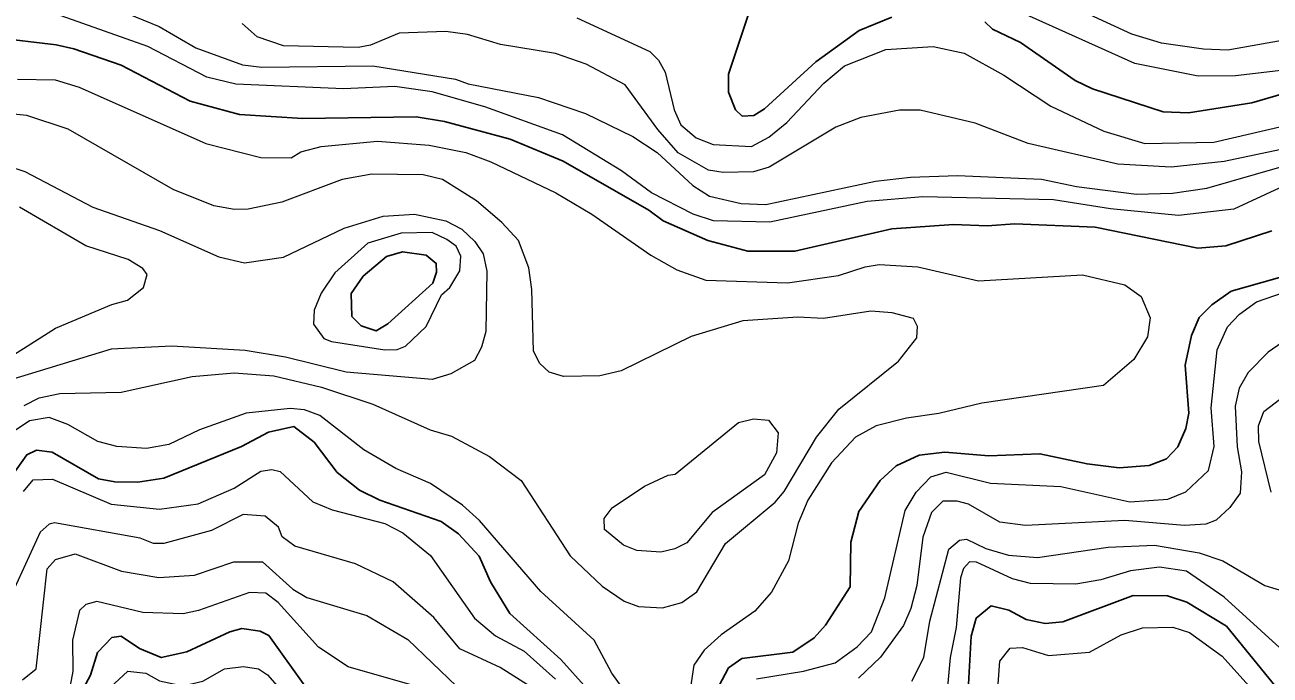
# Model space of a CAD drawing. Extents: x 673.3 to 698.5, y 6984.3 to 7012.3.
# Drawn here: x 682.878 to 684.245, y 6991.558 to 6992.271 of the extents above; entities that cross this region are included whole.
import ezdxf

# ---------------------------------------------------------------- set-up
doc = ezdxf.new("R2010")
doc.units = 0
doc.header["$LTSCALE"] = 0.032
doc.layers.add('1', color=7, linetype='Continuous', lineweight=25)
doc.layers.add('2', color=7, linetype='Continuous', lineweight=13)

msp = doc.modelspace()

# ---------------------------------------------------------------- linework, layer by layer
at = {"layer": '1'}
for points in [[(683.932, 6992.2748), (683.9405, 6992.2666), (683.9711, 6992.2521), (684.0314, 6992.2105), (684.0502, 6992.2011), (684.128, 6992.1761), (684.1558, 6992.1748), (684.2254, 6992.1859), (684.3623, 6992.2258), (684.4561, 6992.2654), (684.5058, 6992.2979)], [(683.6762, 6992.2943), (683.6506, 6992.2172), (683.6506, 6992.1974), (683.6583, 6992.1782), (683.6655, 6992.1713), (683.6783, 6992.1718), (683.6899, 6992.1794), (683.7466, 6992.2307), (683.7941, 6992.2651), (683.8298, 6992.2798)], [(684.2473, 6992.0454), (684.1969, 6992.0289), (684.1661, 6992.0264), (684.0531, 6992.0493), (683.9652, 6992.0532), (683.9346, 6992.0508), (683.8978, 6992.0523), (683.83, 6992.0476), (683.7235, 6992.023), (683.6717, 6992.023), (683.628, 6992.0348), (683.5787, 6992.0565), (683.563, 6992.068), (683.4689, 6992.122), (683.4108, 6992.1461), (683.3387, 6992.1653), (683.3075, 6992.1704), (683.183, 6992.1688), (683.1133, 6992.1729), (683.0592, 6992.1876), (682.9835, 6992.2271), (682.9314, 6992.2452), (682.912, 6992.2496), (682.844, 6992.2576)], [(683.6507, 6991.5655), (683.665, 6991.576), (683.7211, 6991.5828), (683.7447, 6991.5986), (683.7571, 6991.6126), (683.784, 6991.6545), (683.7849, 6991.7035), (683.7936, 6991.7373), (683.8172, 6991.7712), (683.8347, 6991.7872), (683.8598, 6991.7991), (683.8883, 6991.8023), (683.9366, 6991.7984), (683.9925, 6991.8007), (684.0443, 6991.7894), (684.0798, 6991.7853), (684.1126, 6991.7878), (684.1317, 6991.7951), (684.144, 6991.8081), (684.1527, 6991.8283), (684.1562, 6991.8453), (684.1522, 6991.8979), (684.1592, 6991.9305), (684.1674, 6991.9503), (684.1813, 6991.9642), (684.2027, 6991.979), (684.2893, 6992.0038)], [(682.8477, 6991.7546), (682.8797, 6991.7994), (682.8904, 6991.8044), (682.9078, 6991.8023), (682.9586, 6991.773), (682.9765, 6991.7698), (683.0019, 6991.7696), (683.0302, 6991.7739), (683.1156, 6991.8086), (683.1454, 6991.8242), (683.1732, 6991.8307), (683.1953, 6991.8135), (683.2208, 6991.7801), (683.2452, 6991.7607), (683.2674, 6991.7497), (683.3348, 6991.7264), (683.3541, 6991.7128), (683.3768, 6991.6883), (683.3891, 6991.6599), (683.4105, 6991.6254), (683.4662, 6991.5746), (683.4951, 6991.5424)], [(684.257, 6991.5387), (684.1974, 6991.6113), (684.1538, 6991.6378), (684.1328, 6991.6445), (684.0951, 6991.6451), (684.0177, 6991.6161), (683.9982, 6991.6143), (683.9776, 6991.6185), (683.9583, 6991.6289), (683.9389, 6991.6335), (683.9227, 6991.6201), (683.917, 6991.6004), (683.9127, 6991.5214)], [(683.1906, 6991.5383), (683.1455, 6991.6011), (683.1361, 6991.6059), (683.1159, 6991.6088), (683.1029, 6991.6052), (683.0554, 6991.5831), (683.0274, 6991.5768), (683.0037, 6991.5868), (682.9836, 6991.6003), (682.9732, 6991.5988), (682.9576, 6991.5824), (682.9497, 6991.5577), (682.9365, 6991.5331)], [(683.6399, 6991.5455), (683.6507, 6991.5655)]]:
    msp.add_lwpolyline(points, dxfattribs=at)
msp.add_lwpolyline([(683.3256, 6991.9879), (683.3297, 6992.0001), (683.3296, 6992.0095), (683.3185, 6992.0187), (683.2923, 6992.0222), (683.2748, 6992.0172), (683.2493, 6991.9956), (683.2361, 6991.9766), (683.2369, 6991.9514), (683.2472, 6991.941), (683.2634, 6991.9355), (683.2765, 6991.9431)], close=True, dxfattribs=at)
at = {"layer": '2'}
for points in [[(683.5736, 6992.2328), (683.5811, 6992.2196), (683.591, 6992.1781), (683.5982, 6992.1618), (683.6149, 6992.1476), (683.6337, 6992.1401), (683.6759, 6992.1381), (683.695, 6992.148), (683.7145, 6992.1644), (683.7552, 6992.2076), (683.778, 6992.2266), (683.8233, 6992.2444), (683.8753, 6992.2478), (683.9095, 6992.2404), (683.9529, 6992.2164), (684.0045, 6992.1823), (684.0629, 6992.1548), (684.1079, 6992.1412), (684.1837, 6992.1428), (684.2607, 6992.1605), (684.3988, 6992.2015), (684.464, 6992.2254), (684.4996, 6992.2465), (684.6358, 6992.3444)], [(684.275, 6992.1015), (684.2054, 6992.0692), (684.1447, 6992.0622), (684.07, 6992.0695), (684.0076, 6992.0792), (683.8641, 6992.0825), (683.8029, 6992.0775), (683.6961, 6992.0549), (683.6339, 6992.0565), (683.6117, 6992.0636), (683.5661, 6992.0872), (683.533, 6992.1113), (683.4683, 6992.1507), (683.3828, 6992.1815), (683.3251, 6992.1981), (683.284, 6992.2038), (683.2275, 6992.2014), (683.1092, 6992.2062), (683.0777, 6992.2141), (683.0128, 6992.2478), (682.8938, 6992.2899)], [(682.9732, 6992.2908), (683.0253, 6992.2696), (683.0653, 6992.2463), (683.1167, 6992.2274), (683.1381, 6992.2252), (683.26, 6992.2266), (683.3505, 6992.212), (683.3645, 6992.2069), (683.4417, 6992.1917), (683.4935, 6992.174), (683.5456, 6992.1488), (683.5721, 6992.1315), (683.6112, 6992.095), (683.6295, 6992.0833), (683.6644, 6992.0752), (683.6916, 6992.0744), (683.8121, 6992.0997), (683.8505, 6992.1044), (683.9022, 6992.1061), (683.9942, 6992.102), (684.0329, 6992.0939), (684.0988, 6992.0857), (684.1382, 6992.0866), (684.1759, 6992.0921), (684.2827, 6992.123)], [(684.4407, 6992.2944), (684.3538, 6992.2493), (684.2666, 6992.2226), (684.2074, 6992.2156), (684.1665, 6992.2153), (684.0969, 6992.2292), (683.9558, 6992.2924)], [(684.1263, 6992.2514), (684.0937, 6992.2613), (684.0242, 6992.293)], [(684.378, 6992.2915), (684.275, 6992.2573), (684.1988, 6992.2438), (684.1723, 6992.2446), (684.1263, 6992.2514)], [(684.2697, 6992.1371), (684.1948, 6992.1216), (684.1369, 6992.1151), (684.0783, 6992.1184), (683.9798, 6992.1411), (683.9215, 6992.1637), (683.861, 6992.1777), (683.8383, 6992.1778), (683.7957, 6992.1697), (683.7684, 6992.1593), (683.6951, 6992.1153), (683.6781, 6992.1102), (683.6446, 6992.1094), (683.6287, 6992.1121), (683.5954, 6992.1311), (683.5728, 6992.1566), (683.5369, 6992.2058), (683.4942, 6992.2282), (683.4606, 6992.2399), (683.4001, 6992.2499), (683.364, 6992.2609), (683.34, 6992.2641), (683.2887, 6992.2623), (683.2573, 6992.249), (683.2438, 6992.2465), (683.1617, 6992.2483), (683.1328, 6992.2582), (683.1165, 6992.2728)], [(683.4839, 6992.279), (683.564, 6992.2423), (683.5736, 6992.2328)], [(682.8697, 6992.2119), (682.911, 6992.2111), (682.9374, 6992.2029), (683.0766, 6992.1414), (683.1368, 6992.1257), (683.17, 6992.1256), (683.1807, 6992.1321), (683.203, 6992.1379), (683.2649, 6992.1436), (683.3218, 6992.1394), (683.3619, 6992.1314), (683.3893, 6992.1211), (683.4607, 6992.087), (683.5004, 6992.0636), (683.5653, 6992.0188), (683.5938, 6992.0025), (683.6258, 6991.9913), (683.7153, 6991.9884), (683.7713, 6991.9962), (683.8006, 6992.006), (683.816, 6992.0083), (683.8584, 6992.006), (683.9251, 6991.9905), (684.0393, 6991.997), (684.0857, 6991.9862), (684.1039, 6991.9733), (684.1138, 6991.9497), (684.1106, 6991.9288), (684.0959, 6991.9041), (684.0625, 6991.8757), (683.9287, 6991.856), (683.8816, 6991.8449), (683.8459, 6991.8398), (683.8128, 6991.8314), (683.79, 6991.8188), (683.7635, 6991.7907), (683.7378, 6991.7497), (683.7269, 6991.7244), (683.7165, 6991.6829), (683.6976, 6991.6486), (683.6796, 6991.6278), (683.6423, 6991.6017), (683.6238, 6991.5849), (683.6123, 6991.5686), (683.6073, 6991.5345)], [(683.5118, 6991.6552), (683.5359, 6991.6389), (683.5517, 6991.6328), (683.5779, 6991.6314), (683.5994, 6991.6375), (683.6159, 6991.649), (683.6471, 6991.702), (683.7016, 6991.7476), (683.7118, 6991.7593), (683.7471, 6991.8188), (683.7718, 6991.8494), (683.8373, 6991.9021), (683.8575, 6991.9277), (683.8581, 6991.9404), (683.8538, 6991.949), (683.8304, 6991.9553), (683.8069, 6991.957), (683.755, 6991.949), (683.7265, 6991.9506), (683.6661, 6991.9464), (683.6095, 6991.9292), (683.5325, 6991.8917), (683.5093, 6991.8861), (683.4694, 6991.8855), (683.4536, 6991.8903), (683.4433, 6991.8996), (683.4364, 6991.9132), (683.4346, 6991.9811), (683.4311, 6992.0047), (683.4198, 6992.0347), (683.4015, 6992.0546), (683.3739, 6992.0782), (683.3365, 6992.1016), (683.3153, 6992.1069), (683.2589, 6992.1076), (683.226, 6992.1017), (683.1599, 6992.0768), (683.1228, 6992.0691), (683.1078, 6992.0687), (683.0853, 6992.0728), (683.0407, 6992.0909), (682.9251, 6992.1569), (682.8798, 6992.1721), (682.8394, 6992.1761)], [(682.8586, 6992.1166), (682.8778, 6992.1105), (682.9522, 6992.0713), (683.0256, 6992.0456), (683.0908, 6992.0169), (683.1189, 6992.0101), (683.1616, 6992.0164), (683.2284, 6992.0481), (683.2713, 6992.0614), (683.3055, 6992.0637), (683.34, 6992.0562), (683.3576, 6992.0472), (683.3718, 6992.0337), (683.3809, 6992.0201), (683.3849, 6992.0009), (683.3841, 6991.9348), (683.3794, 6991.9175), (683.3716, 6991.903), (683.3454, 6991.8882), (683.325, 6991.8822), (683.2306, 6991.8902), (683.1638, 6991.9065), (683.1198, 6991.9139), (683.0392, 6991.9189), (682.9723, 6991.9154), (682.8596, 6991.8809)], [(682.8147, 6991.8772), (682.9113, 6991.9385), (682.9732, 6991.9645), (682.9905, 6991.9691), (683.0079, 6991.983), (683.012, 6991.9974), (683.0074, 6992.0039), (682.9911, 6992.0139), (682.9446, 6992.029), (682.8717, 6992.0712)], [(684.2303, 6991.9675), (684.2814, 6991.9848)], [(683.6813, 6991.5535), (683.7329, 6991.562), (683.7675, 6991.571), (683.7917, 6991.5885), (683.8076, 6991.6052), (683.8224, 6991.6423), (683.8445, 6991.7383), (683.8565, 6991.7585), (683.8729, 6991.7754), (683.8896, 6991.7803), (683.9382, 6991.7682), (684.0157, 6991.7648), (684.0913, 6991.7478), (684.133, 6991.7508), (684.1527, 6991.7587), (684.1778, 6991.7823), (684.184, 6991.8086), (684.1806, 6991.8512), (684.1873, 6991.9146), (684.1987, 6991.9399), (684.2118, 6991.9539), (684.2303, 6991.9675)], [(684.2694, 6991.9302), (684.2434, 6991.9122), (684.2214, 6991.8897), (684.2114, 6991.8725), (684.207, 6991.8529), (684.2091, 6991.8084), (684.214, 6991.7807), (684.2125, 6991.7574), (684.2012, 6991.7416), (684.1863, 6991.7277), (684.1748, 6991.7234), (684.1512, 6991.7218), (684.0858, 6991.7274), (683.9769, 6991.7219), (683.9484, 6991.7256), (683.9143, 6991.7453), (683.9016, 6991.7486), (683.8858, 6991.7486), (683.8735, 6991.736), (683.8639, 6991.7091), (683.8572, 6991.6559), (683.8509, 6991.6309), (683.8426, 6991.6119), (683.8173, 6991.5773), (683.7933, 6991.5542)], [(682.8768, 6991.8536), (682.8934, 6991.8619), (682.9161, 6991.8668), (682.9834, 6991.8684), (683.0613, 6991.8855), (683.1076, 6991.8895), (683.1512, 6991.8861), (683.2033, 6991.8738), (683.2599, 6991.8551), (683.3228, 6991.8269), (683.3462, 6991.8201), (683.3881, 6991.7976), (683.4227, 6991.7712), (683.4766, 6991.6887), (683.5118, 6991.6552)], [(684.2464, 6991.7585), (684.2329, 6991.814), (684.2328, 6991.8311), (684.2385, 6991.8471), (684.3087, 6991.9008)], [(683.169, 6991.8503), (683.1206, 6991.8451), (683.0696, 6991.827), (683.0358, 6991.8108), (683.0114, 6991.8065), (682.9788, 6991.8087), (682.9577, 6991.814), (682.9247, 6991.8326), (682.9045, 6991.8406), (682.8828, 6991.8366), (682.8626, 6991.8233)], [(683.545, 6991.5283), (683.5225, 6991.5596), (683.5028, 6991.596), (683.4443, 6991.6495), (683.377, 6991.7272), (683.3584, 6991.7443), (683.3231, 6991.7681), (683.2853, 6991.7845), (683.2501, 6991.8049), (683.2015, 6991.8428), (683.1847, 6991.8487), (683.169, 6991.8503)], [(682.8761, 6991.7591), (682.8866, 6991.772), (682.9079, 6991.7729), (682.9726, 6991.7454), (683.0257, 6991.7397), (683.0681, 6991.7455), (683.1075, 6991.7629), (683.1368, 6991.7816), (683.1491, 6991.7835), (683.158, 6991.7813), (683.194, 6991.7479), (683.2153, 6991.7389), (683.2729, 6991.724), (683.2928, 6991.7139), (683.3231, 6991.6891), (683.3717, 6991.6202), (683.3946, 6991.6009), (683.426, 6991.5839), (683.4605, 6991.5533)], [(683.3553, 6991.5863), (683.327, 6991.621), (683.2822, 6991.66), (683.2407, 6991.6799), (683.1743, 6991.6993), (683.1603, 6991.7096), (683.1561, 6991.72), (683.1415, 6991.7322), (683.1174, 6991.7339), (683.0828, 6991.7163), (683.0303, 6991.7022), (683.0189, 6991.7022), (683.0044, 6991.7079), (682.9102, 6991.7248), (682.9042, 6991.7233), (682.8944, 6991.7146), (682.8581, 6991.6355)], [(683.852, 6991.551), (683.865, 6991.5769), (683.8715, 6991.617), (683.8927, 6991.6959), (683.9043, 6991.7057), (683.9119, 6991.707), (683.9333, 6991.6967), (683.958, 6991.6892), (683.9899, 6991.6868), (684.0675, 6991.6981), (684.1186, 6991.7004)], [(684.1186, 6991.7004), (684.1674, 6991.6918), (684.1935, 6991.683), (684.2397, 6991.6559), (684.2637, 6991.6487)], [(682.8751, 6991.5525), (682.8899, 6991.5644), (682.9021, 6991.6742), (682.9113, 6991.6845), (682.9328, 6991.6907), (682.9839, 6991.6718), (683.0247, 6991.6648), (683.0641, 6991.6672), (683.1072, 6991.6819), (683.1388, 6991.6818), (683.1719, 6991.6521), (683.1873, 6991.6429), (683.2534, 6991.623), (683.2982, 6991.5968), (683.3519, 6991.5455)], [(684.3574, 6991.4953), (684.1948, 6991.6433), (684.1535, 6991.6717), (684.1239, 6991.6761), (684.0922, 6991.6721), (684.0594, 6991.6622), (684.0319, 6991.6574), (683.9821, 6991.6583), (683.9626, 6991.6633), (683.9228, 6991.6817), (683.9154, 6991.6818), (683.9087, 6991.6745), (683.9053, 6991.6644), (683.9006, 6991.6099), (683.894, 6991.5768), (683.8891, 6991.5247)], [(683.3006, 6991.5473), (683.2327, 6991.5666), (683.2001, 6991.5882), (683.1557, 6991.6375), (683.1423, 6991.6475), (683.1244, 6991.6484), (683.0684, 6991.6284), (683.0517, 6991.6249), (683.0071, 6991.6264), (682.9566, 6991.6386), (682.9445, 6991.635), (682.9377, 6991.6284), (682.9301, 6991.5959), (682.9305, 6991.5618), (682.9273, 6991.5461)], [(683.9437, 6991.5074), (683.9484, 6991.5728), (683.9599, 6991.5871), (683.9735, 6991.5881), (684.002, 6991.5793), (684.0469, 6991.5827), (684.0819, 6991.6019), (684.1053, 6991.6094), (684.1384, 6991.6102), (684.1567, 6991.6045), (684.1929, 6991.5783), (684.2517, 6991.513)], [(683.4328, 6991.5451), (683.3999, 6991.566), (683.3553, 6991.5863)], [(682.8567, 6991.4669), (682.8902, 6991.4677), (682.9297, 6991.481), (682.945, 6991.4926), (682.9614, 6991.5171), (682.9714, 6991.5442), (682.9906, 6991.5619), (683.0105, 6991.5598), (683.0257, 6991.5513), (683.0512, 6991.5458), (683.073, 6991.5511), (683.0968, 6991.5645), (683.1179, 6991.5671), (683.1342, 6991.5645), (683.1441, 6991.5578)], [(683.1441, 6991.5578), (683.1788, 6991.5184)]]:
    msp.add_lwpolyline(points, dxfattribs=at)
for points in [[(683.2956, 6991.9189), (683.3184, 6991.9402), (683.3351, 6991.9752), (683.3443, 6991.9832), (683.3556, 6992.0013), (683.3565, 6992.0174), (683.3513, 6992.0284), (683.3413, 6992.036), (683.3252, 6992.0434), (683.2908, 6992.0427), (683.2544, 6992.0317), (683.218, 6991.9994), (683.2031, 6991.9769), (683.1953, 6991.9582), (683.1948, 6991.9429), (683.206, 6991.9271), (683.2144, 6991.9237), (683.2732, 6991.9148), (683.2867, 6991.9151)], [(683.5583, 6991.765), (683.5841, 6991.7771), (683.592, 6991.7781), (683.6614, 6991.835), (683.6778, 6991.8389), (683.6945, 6991.8375), (683.705, 6991.8235), (683.7034, 6991.8018), (683.69, 6991.7776), (683.6327, 6991.736), (683.6046, 6991.7029), (683.5917, 6991.6964), (683.5762, 6991.6925), (683.5497, 6991.6944), (683.5351, 6991.7004), (683.5144, 6991.7174), (683.5139, 6991.7295), (683.5227, 6991.7413)]]:
    msp.add_lwpolyline(points, close=True, dxfattribs=at)

doc.saveas('drawing.dxf')
